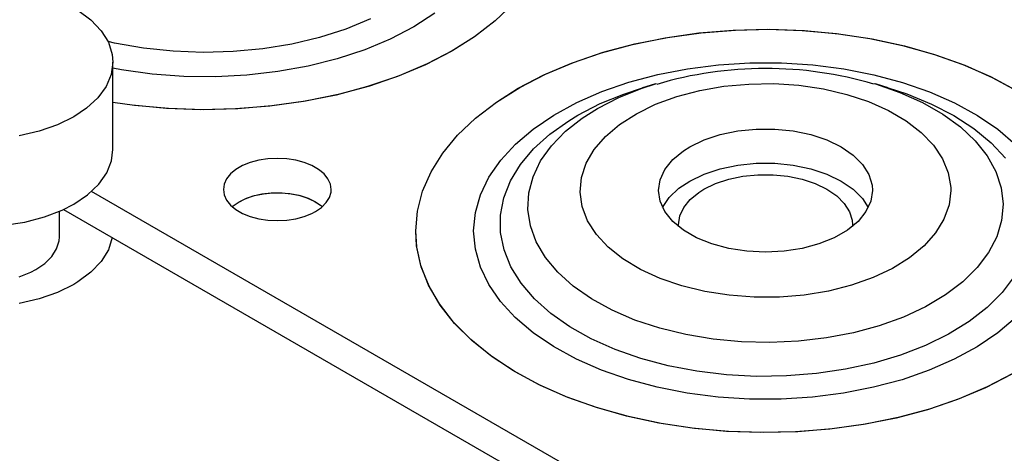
# Model space of a CAD drawing. Header units: inches. Extents: x 3 to 351, y 4 to 271.
# Tile 285 of 530: x 88.21 to 90.51, y 259.44 to 260.46. Entities that reach past the tile are written whole.
import ezdxf

# ---------------------------------------------------------------- set-up
doc = ezdxf.new("R2010")
doc.units = ezdxf.units.IN
doc.header["$LTSCALE"] = 0.5
doc.header["$MEASUREMENT"] = 0
doc.layers.add('DSS', color=7, linetype='Continuous')

msp = doc.modelspace()

# ---------------------------------------------------------------- linework, layer by layer
at = {"layer": 'DSS', "color": 30, "linetype": 'Continuous'}
for p, q in [((89.3609, 260.4937), (89.319, 260.4537)), ((89.319, 260.4537), (89.2705, 260.4164)), ((89.7211, 260.4151), (89.7997, 260.4259)), ((89.7997, 260.4259), (89.8798, 260.4322)), ((89.8798, 260.4322), (89.9605, 260.434)), ((89.9605, 260.434), (90.0412, 260.4311)), ((90.0412, 260.4311), (90.121, 260.4236)), ((90.121, 260.4236), (90.1991, 260.4116)), ((89.2705, 260.4164), (89.2196, 260.3841)), ((89.5714, 260.3802), (89.6447, 260.3998)), ((89.6447, 260.3998), (89.7211, 260.4151)), ((90.1991, 260.4116), (90.2747, 260.3952)), ((90.2747, 260.3952), (90.3472, 260.3745)), ((89.2196, 260.3841), (89.1597, 260.3528)), ((89.5017, 260.3566), (89.5714, 260.3802)), ((90.3472, 260.3745), (90.4158, 260.3499)), ((89.1597, 260.3528), (89.0947, 260.3251)), ((89.4364, 260.3291), (89.5017, 260.3566)), ((90.4158, 260.3499), (90.4798, 260.3214)), ((89.0947, 260.3251), (89.0253, 260.3012)), ((89.3762, 260.298), (89.4364, 260.3291)), ((90.4798, 260.3214), (90.5387, 260.2894)), ((88.9522, 260.2813), (88.876, 260.2658)), ((89.0253, 260.3012), (88.9522, 260.2813)), ((89.3216, 260.2636), (89.3762, 260.298)), ((88.4762, 260.2558), (88.4259, 260.2628)), ((88.5561, 260.2486), (88.4762, 260.2558)), ((88.876, 260.2658), (88.7975, 260.2546)), ((89.2731, 260.2263), (89.3216, 260.2636)), ((88.6368, 260.246), (88.5561, 260.2486)), ((88.7175, 260.248), (88.6368, 260.246)), ((88.7975, 260.2546), (88.7175, 260.248)), ((89.2312, 260.1864), (89.2731, 260.2263)), ((89.1964, 260.1442), (89.2312, 260.1864)), ((89.169, 260.1004), (89.1964, 260.1442)), ((88.7469, 260.1223), (88.7289, 260.1151)), ((88.7668, 260.1277), (88.7469, 260.1223)), ((88.788, 260.131), (88.7668, 260.1277)), ((88.8099, 260.1321), (88.788, 260.131)), ((88.8318, 260.131), (88.8099, 260.1321)), ((88.853, 260.1277), (88.8318, 260.131)), ((88.8729, 260.1223), (88.853, 260.1277)), ((88.8909, 260.1151), (88.8729, 260.1223)), ((88.7008, 260.0957), (88.6915, 260.0842)), ((88.7134, 260.1061), (88.7008, 260.0957)), ((88.7289, 260.1151), (88.7134, 260.1061)), ((88.9064, 260.1061), (88.8909, 260.1151)), ((88.919, 260.0957), (88.9064, 260.1061)), ((88.9283, 260.0842), (88.919, 260.0957)), ((89.1492, 260.0551), (89.169, 260.1004)), ((88.6858, 260.072), (88.6839, 260.0593)), ((88.6915, 260.0842), (88.6858, 260.072)), ((88.934, 260.072), (88.9283, 260.0842)), ((88.9359, 260.0593), (88.934, 260.072)), ((89.7845, 259.2415), (88.3758, 260.0548)), ((88.6839, 260.0593), (88.6858, 260.0467)), ((88.7567, 260.0452), (88.7773, 260.0496)), ((88.7773, 260.0496), (88.7989, 260.0518)), ((88.7989, 260.0518), (88.8209, 260.0518)), ((88.8209, 260.0518), (88.8425, 260.0496)), ((88.8425, 260.0496), (88.8632, 260.0452)), ((88.9316, 260.0405), (88.9354, 260.053)), ((88.9354, 260.053), (88.9359, 260.0593)), ((89.1372, 260.009), (89.1492, 260.0551)), ((88.6858, 260.0467), (88.6915, 260.0345)), ((88.6915, 260.0345), (88.7008, 260.023)), ((88.7047, 260.0193), (88.7183, 260.0293)), ((88.7183, 260.0293), (88.7208, 260.0308)), ((88.7208, 260.0308), (88.7376, 260.0389)), ((88.7376, 260.0389), (88.7567, 260.0452)), ((88.8632, 260.0452), (88.8822, 260.0389)), ((88.8822, 260.0389), (88.899, 260.0308)), ((88.899, 260.0308), (88.9131, 260.021)), ((88.9131, 260.0176), (88.9241, 260.0286)), ((88.9241, 260.0286), (88.9316, 260.0405)), ((88.3102, 260.0127), (89.7808, 259.1636)), ((88.7008, 260.023), (88.7134, 260.0126)), ((88.7134, 260.0126), (88.7289, 260.0036)), ((88.7289, 260.0036), (88.7469, 259.9963)), ((88.8729, 259.9963), (88.8909, 260.0036)), ((88.8909, 260.0036), (88.899, 260.0079)), ((88.899, 260.0079), (88.9131, 260.0176)), ((88.9131, 260.021), (88.9151, 260.0193)), ((89.1332, 259.9624), (89.1372, 260.009)), ((88.7469, 259.9963), (88.7668, 259.991)), ((88.7668, 259.991), (88.788, 259.9877)), ((88.788, 259.9877), (88.8099, 259.9866)), ((88.8099, 259.9866), (88.8318, 259.9877)), ((88.8318, 259.9877), (88.853, 259.991)), ((88.853, 259.991), (88.8729, 259.9963)), ((89.1358, 259.9248), (89.1332, 259.9624)), ((89.1463, 259.8785), (89.1358, 259.9248)), ((89.1646, 259.833), (89.1463, 259.8785)), ((89.1905, 259.7889), (89.1646, 259.833)), ((89.224, 259.7464), (89.1905, 259.7889)), ((89.2645, 259.706), (89.224, 259.7464)), ((89.3117, 259.6681), (89.2645, 259.706)), ((89.3652, 259.6332), (89.3117, 259.6681)), ((89.4244, 259.6014), (89.3652, 259.6332)), ((90.5277, 259.6289), (90.4678, 259.5976)), ((89.4887, 259.5732), (89.4244, 259.6014)), ((90.4678, 259.5976), (90.4029, 259.5698)), ((89.5576, 259.5488), (89.4887, 259.5732)), ((90.4029, 259.5698), (90.3335, 259.5459)), ((89.6303, 259.5284), (89.5576, 259.5488)), ((90.3335, 259.5459), (90.2603, 259.5261)), ((89.7062, 259.5123), (89.6303, 259.5284)), ((90.2603, 259.5261), (90.1841, 259.5105)), ((89.7844, 259.5006), (89.7062, 259.5123)), ((89.8642, 259.4934), (89.7844, 259.5006)), ((90.1057, 259.4994), (90.0257, 259.4928)), ((90.1841, 259.5105), (90.1057, 259.4994)), ((89.9449, 259.4908), (89.8642, 259.4934)), ((90.0257, 259.4928), (89.9449, 259.4908))]:
    msp.add_line(p, q, dxfattribs=at)
at = {"layer": 'DSS', "color": 11, "linetype": 'Continuous'}
for p, q in [((89.3609, 260.4937), (89.319, 260.4537)), ((89.1777, 260.4718), (89.1286, 260.4398)), ((89.0275, 260.458), (88.9702, 260.4345)), ((89.1286, 260.4398), (89.0738, 260.4111)), ((89.319, 260.4537), (89.2705, 260.4164)), ((88.9702, 260.4345), (88.9086, 260.415)), ((89.7161, 260.4142), (89.7946, 260.4254)), ((89.7946, 260.4254), (89.8746, 260.432)), ((89.8746, 260.432), (89.9553, 260.434)), ((89.9553, 260.434), (90.036, 260.4314)), ((90.036, 260.4314), (90.1159, 260.4242)), ((90.1159, 260.4242), (90.1941, 260.4125)), ((88.43, 260.4017), (88.4146, 260.405)), ((88.4972, 260.3899), (88.43, 260.4017)), ((88.8436, 260.3995), (88.776, 260.3885)), ((88.9086, 260.415), (88.8436, 260.3995)), ((89.0738, 260.4111), (89.014, 260.386)), ((89.2705, 260.4164), (89.2159, 260.382)), ((89.5668, 260.3788), (89.6399, 260.3987)), ((89.6399, 260.3987), (89.7161, 260.4142)), ((90.1941, 260.4125), (90.2699, 260.3964)), ((90.2699, 260.3964), (90.3426, 260.376)), ((88.5664, 260.3827), (88.4972, 260.3899)), ((88.6365, 260.38), (88.5664, 260.3827)), ((88.7067, 260.382), (88.6365, 260.38)), ((88.776, 260.3885), (88.7067, 260.382)), ((89.014, 260.386), (88.9498, 260.3648)), ((89.2159, 260.382), (89.1557, 260.3509)), ((89.4974, 260.3549), (89.5668, 260.3788)), ((90.3426, 260.376), (90.4115, 260.3516)), ((88.8821, 260.3477), (88.8115, 260.3349)), ((88.9498, 260.3648), (88.8821, 260.3477)), ((89.1557, 260.3509), (89.0904, 260.3234)), ((89.4324, 260.3272), (89.4974, 260.3549)), ((90.4115, 260.3516), (90.4759, 260.3233)), ((88.4461, 260.3391), (88.4259, 260.3427)), ((88.518, 260.3291), (88.4461, 260.3391)), ((88.5914, 260.3236), (88.518, 260.3291)), ((88.739, 260.3265), (88.6653, 260.3228)), ((88.8115, 260.3349), (88.739, 260.3265)), ((89.3725, 260.2959), (89.4324, 260.3272)), ((88.6653, 260.3228), (88.5914, 260.3236)), ((89.0904, 260.3234), (89.0207, 260.2998)), ((89.6931, 260.3063), (89.6632, 260.2972)), ((89.6931, 260.3063), (89.6958, 260.3071)), ((90.2039, 260.3072), (90.2071, 260.3063)), ((90.237, 260.2972), (90.2071, 260.3063)), ((90.4759, 260.3233), (90.5351, 260.2916)), ((88.9474, 260.2802), (88.871, 260.2649)), ((89.0207, 260.2998), (88.9474, 260.2802)), ((89.3216, 260.2636), (89.3725, 260.2959)), ((89.619, 260.2826), (89.6632, 260.2972)), ((90.237, 260.2972), (90.2806, 260.2828)), ((88.4711, 260.2564), (88.4259, 260.2628)), ((88.5509, 260.2489), (88.4711, 260.2564)), ((88.871, 260.2649), (88.7924, 260.2541)), ((89.2731, 260.2263), (89.3216, 260.2636)), ((88.6316, 260.246), (88.5509, 260.2489)), ((88.7123, 260.2478), (88.6316, 260.246)), ((88.7924, 260.2541), (88.7123, 260.2478)), ((89.2312, 260.1864), (89.2731, 260.2263)), ((89.8067, 260.1753), (89.8445, 260.1879)), ((89.8445, 260.1879), (89.8854, 260.1965)), ((89.8854, 260.1965), (89.9283, 260.2008)), ((89.9283, 260.2008), (89.9719, 260.2008)), ((89.9719, 260.2008), (90.0148, 260.1965)), ((90.0148, 260.1965), (90.0558, 260.1879)), ((90.0558, 260.1879), (90.0935, 260.1753)), ((89.1964, 260.1442), (89.2312, 260.1864)), ((89.7733, 260.1591), (89.8067, 260.1753)), ((90.0935, 260.1753), (90.1269, 260.1591)), ((89.169, 260.1004), (89.1964, 260.1442)), ((89.7336, 260.1292), (89.7586, 260.1498)), ((89.7586, 260.1498), (89.7733, 260.1591)), ((90.1269, 260.1591), (90.1549, 260.1398)), ((89.7152, 260.1064), (89.7336, 260.1292)), ((89.8854, 260.1165), (89.9283, 260.1208)), ((89.9283, 260.1208), (89.9719, 260.1208)), ((89.9719, 260.1208), (90.0148, 260.1165)), ((90.1549, 260.1398), (90.1767, 260.1181)), ((90.1767, 260.1181), (90.1916, 260.0944)), ((89.1492, 260.0551), (89.169, 260.1004)), ((89.7039, 260.0821), (89.7152, 260.1064)), ((89.7733, 260.0791), (89.8067, 260.0953)), ((89.8067, 260.0953), (89.8445, 260.1078)), ((89.8445, 260.1078), (89.8854, 260.1165)), ((90.0148, 260.1165), (90.0558, 260.1078)), ((90.0558, 260.1078), (90.0935, 260.0953)), ((90.0935, 260.0953), (90.1269, 260.0791)), ((89.7001, 260.0571), (89.7039, 260.0821)), ((89.7481, 260.0621), (89.7733, 260.0791)), ((90.1269, 260.0791), (90.1549, 260.0598)), ((90.1916, 260.0944), (90.1992, 260.0696)), ((89.1372, 260.009), (89.1492, 260.0551)), ((89.7039, 260.032), (89.7001, 260.0571)), ((89.7256, 260.0405), (89.7481, 260.0621)), ((90.1549, 260.0598), (90.1767, 260.038)), ((90.2001, 260.0571), (90.1963, 260.032)), ((90.1992, 260.0696), (90.2001, 260.0571)), ((89.7152, 260.0077), (89.7039, 260.032)), ((89.7099, 260.017), (89.7256, 260.0405)), ((90.1767, 260.038), (90.1903, 260.017)), ((90.1963, 260.032), (90.185, 260.0077)), ((89.1332, 259.9624), (89.1372, 260.009)), ((89.7336, 259.9849), (89.7152, 260.0077)), ((90.185, 260.0077), (90.1666, 259.9849)), ((89.7586, 259.9643), (89.7336, 259.9849)), ((90.1666, 259.9849), (90.1416, 259.9643)), ((89.1354, 259.9278), (89.1332, 259.9624)), ((89.7894, 259.9465), (89.7586, 259.9643)), ((90.1416, 259.9643), (90.1108, 259.9465)), ((89.8251, 259.9321), (89.7894, 259.9465)), ((90.1108, 259.9465), (90.0751, 259.9321)), ((89.1454, 259.8814), (89.1354, 259.9278)), ((89.8646, 259.9214), (89.8251, 259.9321)), ((89.9067, 259.9149), (89.8646, 259.9214)), ((89.9501, 259.9127), (89.9067, 259.9149)), ((89.9935, 259.9149), (89.9501, 259.9127)), ((90.0356, 259.9214), (89.9935, 259.9149)), ((90.0751, 259.9321), (90.0356, 259.9214)), ((89.1631, 259.8359), (89.1454, 259.8814)), ((89.1886, 259.7917), (89.1631, 259.8359)), ((89.2216, 259.749), (89.1886, 259.7917)), ((89.2617, 259.7085), (89.2216, 259.749)), ((89.3085, 259.6705), (89.2617, 259.7085)), ((89.3616, 259.6353), (89.3085, 259.6705)), ((89.4204, 259.6033), (89.3616, 259.6353)), ((90.5241, 259.6268), (90.4638, 259.5957)), ((89.4845, 259.5749), (89.4204, 259.6033)), ((90.4638, 259.5957), (90.3985, 259.5682)), ((89.5531, 259.5502), (89.4845, 259.5749)), ((90.3985, 259.5682), (90.3289, 259.5445)), ((89.6255, 259.5296), (89.5531, 259.5502)), ((90.3289, 259.5445), (90.2555, 259.5249)), ((89.7012, 259.5132), (89.6255, 259.5296)), ((90.2555, 259.5249), (90.1791, 259.5097)), ((89.7793, 259.5012), (89.7012, 259.5132)), ((89.8591, 259.4937), (89.7793, 259.5012)), ((90.1005, 259.4988), (90.0205, 259.4925)), ((90.1791, 259.5097), (90.1005, 259.4988)), ((89.9397, 259.4908), (89.8591, 259.4937)), ((90.0205, 259.4925), (89.9397, 259.4908))]:
    msp.add_line(p, q, dxfattribs=at)
at = {"layer": 'DSS', "color": 9, "linetype": 'Continuous'}
for p, q in [((88.344, 260.4787), (88.3747, 260.456)), ((88.3747, 260.456), (88.3986, 260.4307)), ((88.3986, 260.4307), (88.4153, 260.4035)), ((88.4153, 260.4035), (88.4243, 260.3751)), ((88.4243, 260.3751), (88.4259, 260.3569)), ((88.4259, 260.3569), (88.4219, 260.3282)), ((88.4259, 260.1528), (88.4259, 260.3569)), ((88.4219, 260.3282), (88.41, 260.3002)), ((88.41, 260.3002), (88.3906, 260.2736)), ((88.3906, 260.2736), (88.364, 260.2492)), ((88.364, 260.2492), (88.3344, 260.2294)), ((88.2963, 260.2107), (88.2536, 260.1957)), ((88.3344, 260.2294), (88.2963, 260.2107)), ((88.2536, 260.1957), (88.2073, 260.1849)), ((88.4226, 260.1267), (88.4259, 260.1528)), ((88.4115, 260.0986), (88.4226, 260.1267)), ((88.3927, 260.0719), (88.4115, 260.0986)), ((88.3668, 260.0472), (88.3927, 260.0719)), ((89.8065, 260.06), (89.8336, 260.0731)), ((89.8336, 260.0731), (89.8643, 260.0833)), ((89.8643, 260.0833), (89.8976, 260.0903)), ((89.8976, 260.0903), (89.9324, 260.0939)), ((89.9324, 260.0939), (89.9678, 260.0939)), ((89.9678, 260.0939), (90.0027, 260.0903)), ((90.0027, 260.0903), (90.036, 260.0833)), ((90.036, 260.0833), (90.0666, 260.0731)), ((90.0666, 260.0731), (90.0938, 260.06)), ((88.7534, 260.0443), (88.7738, 260.049)), ((88.7738, 260.049), (88.7954, 260.0516)), ((88.7954, 260.0516), (88.8173, 260.0519)), ((88.8173, 260.0519), (88.839, 260.0501)), ((88.839, 260.0501), (88.8599, 260.0461)), ((89.7742, 260.0357), (89.7945, 260.0524)), ((89.7945, 260.0524), (89.8065, 260.06)), ((90.0938, 260.06), (90.1165, 260.0443)), ((88.3344, 260.0252), (88.3668, 260.0472)), ((88.7047, 260.0193), (88.7183, 260.0293)), ((88.7183, 260.0293), (88.7347, 260.0377)), ((88.7347, 260.0377), (88.7534, 260.0443)), ((88.8599, 260.0461), (88.8792, 260.0401)), ((88.8792, 260.0401), (88.8964, 260.0322)), ((88.8964, 260.0322), (88.911, 260.0227)), ((89.7592, 260.0171), (89.7742, 260.0357)), ((90.1165, 260.0443), (90.1342, 260.0266)), ((90.1342, 260.0266), (90.1463, 260.0074)), ((88.2659, 259.9953), (88.3074, 260.0114)), ((88.3009, 259.9487), (88.3009, 260.0085)), ((88.3074, 260.0114), (88.3344, 260.0252)), ((88.911, 260.0227), (88.9151, 260.0193)), ((89.7501, 259.9974), (89.7592, 260.0171)), ((90.1463, 260.0074), (90.1525, 259.9873)), ((88.1723, 259.9756), (88.2205, 259.9833)), ((88.2205, 259.9833), (88.2659, 259.9953)), ((89.747, 259.977), (89.7501, 259.9974)), ((90.1525, 259.9873), (90.1532, 259.977)), ((89.7471, 259.9728), (89.747, 259.977)), ((90.1532, 259.977), (90.1531, 259.9728)), ((88.2945, 259.9207), (88.3002, 259.9393)), ((88.3002, 259.9393), (88.3009, 259.9487)), ((88.4243, 259.9468), (88.4153, 259.9184)), ((88.2833, 259.9029), (88.2945, 259.9207)), ((88.4153, 259.9184), (88.3986, 259.8912)), ((88.267, 259.8866), (88.2833, 259.9029)), ((88.3986, 259.8912), (88.3746, 259.8659)), ((88.2072, 259.8549), (88.2339, 259.8658)), ((88.2339, 259.8658), (88.246, 259.8722)), ((88.246, 259.8722), (88.267, 259.8866)), ((88.3746, 259.8659), (88.3439, 259.8432)), ((88.3439, 259.8432), (88.3344, 259.8375)), ((88.2963, 259.8188), (88.2536, 259.8038)), ((88.3344, 259.8375), (88.2963, 259.8188)), ((88.2536, 259.8038), (88.2073, 259.7929))]:
    msp.add_line(p, q, dxfattribs=at)
at = {"layer": 'DSS', "color": 96, "linetype": 'Continuous'}
for p, q in [((89.7683, 260.3416), (89.8404, 260.3508)), ((89.8404, 260.3508), (89.9138, 260.3553)), ((89.9138, 260.3553), (89.9876, 260.3553)), ((89.9876, 260.3553), (90.061, 260.3506)), ((90.061, 260.3506), (90.1331, 260.3414)), ((89.6313, 260.3102), (89.6984, 260.3281)), ((89.6984, 260.3281), (89.7683, 260.3416)), ((90.1331, 260.3414), (90.203, 260.3278)), ((90.203, 260.3278), (90.27, 260.3099)), ((89.5681, 260.2883), (89.6313, 260.3102)), ((89.6622, 260.2962), (89.6931, 260.3063)), ((89.8531, 260.3007), (89.9112, 260.306)), ((89.9112, 260.306), (89.97, 260.3068)), ((89.97, 260.3068), (90.0285, 260.3029)), ((90.0285, 260.3029), (90.0855, 260.2945)), ((90.2071, 260.3063), (90.2642, 260.2864)), ((90.27, 260.3099), (90.3332, 260.2879)), ((89.5093, 260.2625), (89.5681, 260.2883)), ((89.5643, 260.2601), (89.619, 260.2826)), ((89.6074, 260.2743), (89.6622, 260.2962)), ((89.7434, 260.2767), (89.7968, 260.2908)), ((89.7968, 260.2908), (89.8531, 260.3007)), ((90.0855, 260.2945), (90.14, 260.2817)), ((90.14, 260.2817), (90.1909, 260.2648)), ((90.2642, 260.2864), (90.3168, 260.2628)), ((90.2806, 260.2828), (90.3379, 260.2592)), ((90.3332, 260.2879), (90.3919, 260.262)), ((89.4556, 260.2332), (89.5093, 260.2625)), ((89.5118, 260.2331), (89.5643, 260.2601)), ((89.5575, 260.2488), (89.6074, 260.2743)), ((89.6488, 260.2366), (89.6937, 260.2585)), ((89.6937, 260.2585), (89.7434, 260.2767)), ((90.1909, 260.2648), (90.2375, 260.244)), ((90.3168, 260.2628), (90.3641, 260.2357)), ((90.3379, 260.2592), (90.3902, 260.232)), ((90.3919, 260.262), (90.4454, 260.2327)), ((89.4078, 260.2007), (89.4556, 260.2332)), ((89.4905, 260.2201), (89.5118, 260.2331)), ((89.5223, 260.2264), (89.5575, 260.2488)), ((89.6094, 260.2113), (89.6488, 260.2366)), ((90.2375, 260.244), (90.2787, 260.2198)), ((90.3641, 260.2357), (90.4054, 260.2056)), ((90.4454, 260.2327), (90.4932, 260.2002)), ((89.4463, 260.1885), (89.4905, 260.2201)), ((89.483, 260.1954), (89.5223, 260.2264)), ((89.5763, 260.1832), (89.6094, 260.2113)), ((90.2787, 260.2198), (90.3139, 260.1926)), ((90.3902, 260.232), (90.4369, 260.2016)), ((89.3663, 260.1655), (89.4078, 260.2007)), ((89.4086, 260.1542), (89.4463, 260.1885)), ((89.4504, 260.1618), (89.483, 260.1954)), ((90.3139, 260.1926), (90.3424, 260.1629)), ((90.4054, 260.2056), (90.4402, 260.1728)), ((90.4369, 260.2016), (90.4773, 260.1683)), ((90.4932, 260.2002), (90.5345, 260.1649)), ((89.3317, 260.1278), (89.3663, 260.1655)), ((89.5502, 260.1528), (89.5763, 260.1832)), ((90.4402, 260.1728), (90.4679, 260.1378)), ((90.4773, 260.1683), (90.5108, 260.1326)), ((89.3779, 260.1176), (89.4086, 260.1542)), ((89.425, 260.1263), (89.4504, 260.1618)), ((89.5314, 260.1207), (89.5502, 260.1528)), ((90.3424, 260.1629), (90.3636, 260.1312)), ((89.3043, 260.0883), (89.3317, 260.1278)), ((89.3546, 260.0793), (89.3779, 260.1176)), ((89.4072, 260.0892), (89.425, 260.1263)), ((89.5203, 260.0873), (89.5314, 260.1207)), ((90.3636, 260.1312), (90.3772, 260.0982)), ((90.4679, 260.1378), (90.4882, 260.1012)), ((90.3772, 260.0982), (90.3829, 260.0644)), ((90.4882, 260.1012), (90.5007, 260.0634)), ((89.2846, 260.0472), (89.3043, 260.0883)), ((89.3389, 260.0397), (89.3546, 260.0793)), ((89.3972, 260.0512), (89.4072, 260.0892)), ((89.5172, 260.0534), (89.5203, 260.0873)), ((89.3951, 260.0128), (89.3972, 260.0512)), ((89.522, 260.0195), (89.5172, 260.0534)), ((90.3831, 260.0571), (90.3791, 260.0232)), ((90.3829, 260.0644), (90.3831, 260.0571)), ((90.5007, 260.0634), (90.5053, 260.025)), ((89.2726, 260.0052), (89.2846, 260.0472)), ((89.3312, 259.9993), (89.3389, 260.0397)), ((89.2685, 259.9626), (89.2726, 260.0052)), ((89.4011, 259.9744), (89.3951, 260.0128)), ((89.5348, 259.9864), (89.522, 260.0195)), ((90.3791, 260.0232), (90.3672, 259.9899)), ((90.5053, 260.025), (90.5019, 259.9866)), ((89.3314, 259.9586), (89.3312, 259.9993)), ((89.5552, 259.9545), (89.5348, 259.9864)), ((90.3672, 259.9899), (90.3476, 259.9579)), ((90.5019, 259.9866), (90.4906, 259.9487)), ((89.2725, 259.9201), (89.2685, 259.9626)), ((89.3396, 259.9183), (89.3314, 259.9586)), ((89.4149, 259.9368), (89.4011, 259.9744)), ((90.3476, 259.9579), (90.3207, 259.9277)), ((89.4365, 259.9004), (89.4149, 259.9368)), ((89.5829, 259.9246), (89.5552, 259.9545)), ((90.4906, 259.9487), (90.4715, 259.9119)), ((89.2844, 259.878), (89.2725, 259.9201)), ((89.3556, 259.8787), (89.3396, 259.9183)), ((89.6174, 259.8971), (89.5829, 259.9246)), ((90.3207, 259.9277), (90.2869, 259.8999)), ((90.4715, 259.9119), (90.4448, 259.8766)), ((89.4654, 259.8658), (89.4365, 259.9004)), ((89.658, 259.8725), (89.6174, 259.8971)), ((90.2869, 259.8999), (90.2469, 259.875)), ((89.3041, 259.8369), (89.2844, 259.878)), ((89.3794, 259.8404), (89.3556, 259.8787)), ((89.5013, 259.8334), (89.4654, 259.8658)), ((89.704, 259.8514), (89.658, 259.8725)), ((90.2469, 259.875), (90.2014, 259.8535)), ((90.4448, 259.8766), (90.4111, 259.8435)), ((89.7546, 259.834), (89.704, 259.8514)), ((90.2014, 259.8535), (90.1513, 259.8357)), ((90.4111, 259.8435), (90.3707, 259.8129)), ((90.5314, 259.8557), (90.5032, 259.8184)), ((89.3314, 259.7973), (89.3041, 259.8369)), ((89.4104, 259.804), (89.3794, 259.8404)), ((89.5437, 259.8037), (89.5013, 259.8334)), ((89.8088, 259.8208), (89.7546, 259.834)), ((89.8655, 259.8119), (89.8088, 259.8208)), ((90.0975, 259.822), (90.0409, 259.8126)), ((90.1513, 259.8357), (90.0975, 259.822)), ((89.3659, 259.7597), (89.3314, 259.7973)), ((89.4485, 259.7698), (89.4104, 259.804)), ((89.5919, 259.7772), (89.5437, 259.8037)), ((89.9239, 259.8075), (89.8655, 259.8119)), ((89.9827, 259.8078), (89.9239, 259.8075)), ((90.0409, 259.8126), (89.9827, 259.8078)), ((90.3707, 259.8129), (90.3243, 259.7853)), ((90.5032, 259.8184), (90.4679, 259.7832)), ((89.6453, 259.7542), (89.5919, 259.7772)), ((90.3243, 259.7853), (90.2725, 259.7611)), ((90.4679, 259.7832), (90.4259, 259.7506)), ((89.4073, 259.7244), (89.3659, 259.7597)), ((89.493, 259.7383), (89.4485, 259.7698)), ((89.7031, 259.735), (89.6453, 259.7542)), ((90.2725, 259.7611), (90.216, 259.7407)), ((90.4259, 259.7506), (90.3778, 259.721)), ((90.5341, 259.7595), (90.4927, 259.7242)), ((89.5434, 259.7099), (89.493, 259.7383)), ((89.7644, 259.72), (89.7031, 259.735)), ((90.216, 259.7407), (90.1557, 259.7244)), ((89.4551, 259.6919), (89.4073, 259.7244)), ((89.5991, 259.6851), (89.5434, 259.7099)), ((89.8284, 259.7094), (89.7644, 259.72)), ((89.8942, 259.7032), (89.8284, 259.7094)), ((90.0272, 259.7047), (89.9607, 259.7016)), ((90.0925, 259.7123), (90.0272, 259.7047)), ((90.1557, 259.7244), (90.0925, 259.7123)), ((90.3778, 259.721), (90.3242, 259.6946)), ((90.4927, 259.7242), (90.4449, 259.6917)), ((89.5086, 259.6626), (89.4551, 259.6919)), ((89.6593, 259.664), (89.5991, 259.6851)), ((89.9607, 259.7016), (89.8942, 259.7032)), ((90.3242, 259.6946), (90.2657, 259.672)), ((90.4449, 259.6917), (90.3913, 259.6624)), ((89.5674, 259.6368), (89.5086, 259.6626)), ((89.7232, 259.647), (89.6593, 259.664)), ((90.2657, 259.672), (90.2032, 259.6533)), ((90.3913, 259.6624), (90.3325, 259.6366)), ((89.6306, 259.6148), (89.5674, 259.6368)), ((89.7901, 259.6343), (89.7232, 259.647)), ((90.1374, 259.6389), (90.0692, 259.6288)), ((90.2032, 259.6533), (90.1374, 259.6389)), ((90.3325, 259.6366), (90.2693, 259.6147)), ((89.6976, 259.5969), (89.6306, 259.6148)), ((89.859, 259.626), (89.7901, 259.6343)), ((89.9291, 259.6223), (89.859, 259.626)), ((89.9995, 259.6233), (89.9291, 259.6223)), ((90.0692, 259.6288), (89.9995, 259.6233)), ((90.2693, 259.6147), (90.2023, 259.5968)), ((89.7675, 259.5832), (89.6976, 259.5969)), ((90.2023, 259.5968), (90.1323, 259.5832)), ((89.8396, 259.5741), (89.7675, 259.5832)), ((89.913, 259.5694), (89.8396, 259.5741)), ((89.9868, 259.5694), (89.913, 259.5694)), ((90.0602, 259.574), (89.9868, 259.5694)), ((90.1323, 259.5832), (90.0602, 259.574))]:
    msp.add_line(p, q, dxfattribs=at)
at = {"layer": 'DSS', "color": 11, "linetype": 'Continuous'}
msp.add_arc((89.9506, 259.4522), 0.8901, 73.5101, 106.5941, dxfattribs=at)

doc.saveas('drawing.dxf')
